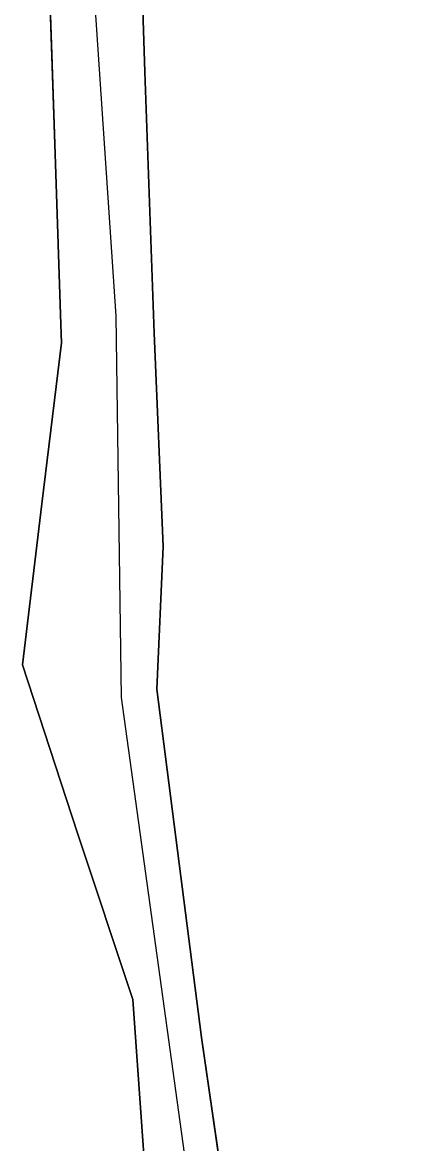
# Model space of a CAD drawing. Extents: x -555509 to -553005, y -1186756 to -1182560.
# Drawn here: x -554453.2 to -554416.4, y -1185078 to -1184970.8 of the extents above; entities that cross this region are included whole.
import ezdxf

# ---------------------------------------------------------------- set-up
doc = ezdxf.new("R2010")
doc.units = 0
for name, color, linetype in [('Level 15', 7, 'Continuous'), ('Level 31', 7, 'Continuous'), ('OBRYS_PLOCH', 7, 'Continuous'), ('stav_BV', 7, 'Continuous'), ('stav_PU', 7, 'Continuous')]:
    doc.layers.add(name, color=color, linetype=linetype)

msp = doc.modelspace()

# ---------------------------------------------------------------- linework, layer by layer
at = {"layer": 'Level 15'}
for points in [[(-554440.57, -1185000.53), (-554441.47, -1184975.55), (-554441.89, -1184961.68)], [(-554450.57, -1184967.23), (-554450, -1184984.35)], [(-554450, -1184984.35), (-554449.48, -1184999.71)], [(-554449.48, -1184999.71), (-554449.43, -1185001.48), (-554451.29, -1185016.86)], [(-554439.7, -1185020.93), (-554440.57, -1185000.53)], [(-554451.29, -1185016.86), (-554453.15, -1185032.25), (-554447.89, -1185048.36), (-554442.61, -1185064.27)], [(-554440.32, -1185034.58), (-554439.7, -1185020.93)], [(-554438.35, -1185050), (-554440.32, -1185034.58)], [(-554436.06, -1185067.91), (-554438.35, -1185050)], [(-554442.61, -1185064.27), (-554440.97, -1185087.23)], [(-554433.33, -1185086.52), (-554436.06, -1185067.91)]]:
    msp.add_lwpolyline(points, dxfattribs=at)
at = {"layer": 'Level 31'}
msp.add_lwpolyline([(-553997.29, -1184320.09), (-554016.36, -1184366.23), (-554036.46, -1184409.26), (-554049.09, -1184432.2), (-554098.06, -1184473.18), (-554142.9, -1184516.99), (-554206.3, -1184543.54), (-554246.24, -1184609), (-554366.6, -1184711.57), (-554375.17, -1184735.92), (-554380.97, -1184742.11), (-554402.36, -1184756.03), (-554415.63, -1184766.72), (-554409.45, -1184838.88), (-554423.36, -1184867.62), (-554433.16, -1184895.06), (-554448.23, -1184939.39), (-554444.24, -1184998.93), (-554443.72, -1185035.39), (-554434.96, -1185098.79), (-554425.81, -1185158.84), (-554425.17, -1185178.04), (-554431.86, -1185204.97), (-554445.49, -1185223.21)], dxfattribs=at)
at = {"layer": 'OBRYS_PLOCH'}
for p, q in [((-554450, -1184984.35), (-554450.57, -1184967.23)), ((-554450, -1184984.35), (-554450.57, -1184967.23)), ((-554449.48, -1184999.71), (-554450, -1184984.35)), ((-554449.48, -1184999.71), (-554450, -1184984.35)), ((-554440.97, -1185087.23), (-554442.61, -1185064.27)), ((-554440.97, -1185087.23), (-554442.61, -1185064.27))]:
    msp.add_line(p, q, dxfattribs=at)
for points in [[(-554411.42, -1184861.42), (-554417.73, -1184866.61), (-554423.44, -1184878.9), (-554428.93, -1184893.38), (-554433.55, -1184907.81), (-554438.97, -1184924.63), (-554444.48, -1184941.75), (-554441.89, -1184961.68), (-554441.47, -1184975.55), (-554440.57, -1185000.53), (-554439.7, -1185020.93), (-554440.32, -1185034.58), (-554438.35, -1185050), (-554436.06, -1185067.91), (-554433.33, -1185086.52), (-554430.56, -1185106.52), (-554428.26, -1185120.39)], [(-554451.29, -1185016.86), (-554449.43, -1185001.48), (-554449.48, -1184999.71)], [(-554451.29, -1185016.86), (-554449.43, -1185001.48), (-554449.48, -1184999.71)], [(-554442.61, -1185064.27), (-554447.89, -1185048.36), (-554453.15, -1185032.25), (-554451.29, -1185016.86)], [(-554442.61, -1185064.27), (-554447.89, -1185048.36), (-554453.15, -1185032.25), (-554451.29, -1185016.86)]]:
    msp.add_lwpolyline(points, dxfattribs=at)
at = {"layer": 'stav_BV'}
for p, q in [((-554450, -1184984.35), (-554450.57, -1184967.23)), ((-554449.48, -1184999.71), (-554450, -1184984.35)), ((-554440.97, -1185087.23), (-554442.61, -1185064.27))]:
    msp.add_line(p, q, dxfattribs=at)
for points in [[(-554411.42, -1184861.42), (-554417.73, -1184866.61), (-554423.44, -1184878.9), (-554428.93, -1184893.38), (-554433.55, -1184907.81), (-554438.97, -1184924.63), (-554444.48, -1184941.75), (-554441.89, -1184961.68), (-554441.47, -1184975.55), (-554440.57, -1185000.53), (-554439.7, -1185020.93), (-554440.32, -1185034.58), (-554438.35, -1185050), (-554436.06, -1185067.91), (-554433.33, -1185086.52), (-554430.56, -1185106.52), (-554428.26, -1185120.39)], [(-554451.29, -1185016.86), (-554449.43, -1185001.48), (-554449.48, -1184999.71)], [(-554442.61, -1185064.27), (-554447.89, -1185048.36), (-554453.15, -1185032.25), (-554451.29, -1185016.86)]]:
    msp.add_lwpolyline(points, dxfattribs=at)
at = {"layer": 'stav_PU'}
for p, q in [((-554450.57, -1184967.23), (-554450, -1184984.35)), ((-554450, -1184984.35), (-554449.48, -1184999.71)), ((-554439.7, -1185020.93), (-554440.57, -1185000.53)), ((-554440.32, -1185034.58), (-554439.7, -1185020.93)), ((-554438.35, -1185050), (-554440.32, -1185034.58)), ((-554436.06, -1185067.91), (-554438.35, -1185050)), ((-554442.61, -1185064.27), (-554440.97, -1185087.23)), ((-554433.33, -1185086.52), (-554436.06, -1185067.91))]:
    msp.add_line(p, q, dxfattribs=at)
for points in [[(-554440.57, -1185000.53), (-554441.47, -1184975.55), (-554441.89, -1184961.68)], [(-554449.48, -1184999.71), (-554449.43, -1185001.48), (-554451.29, -1185016.86)], [(-554451.29, -1185016.86), (-554453.15, -1185032.25), (-554447.89, -1185048.36), (-554442.61, -1185064.27)]]:
    msp.add_lwpolyline(points, dxfattribs=at)

doc.saveas('drawing.dxf')
